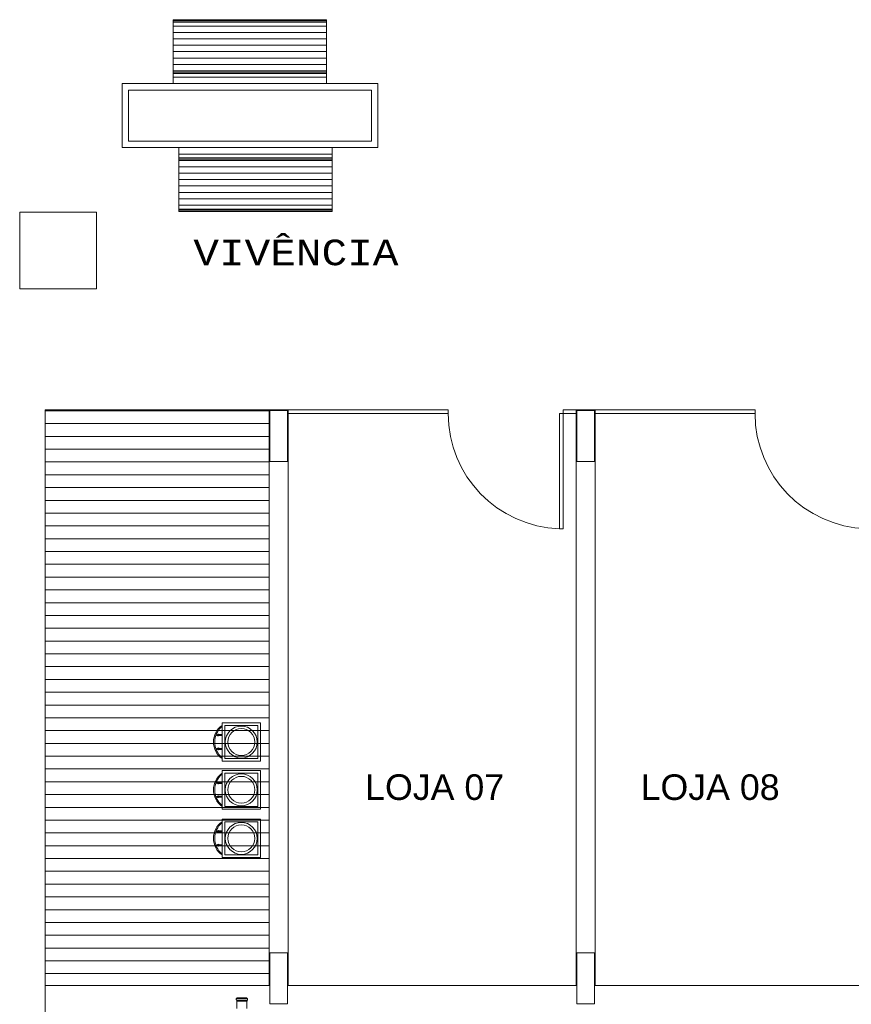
# Model space of a CAD drawing. Header units: feet. Extents: x 8 to 127, y 6 to 90.
# Tile 329 of 538: x 44.22 to 47.47, y 52.23 to 56.07. Entities that reach past the tile are written whole.
import ezdxf

# ---------------------------------------------------------------- set-up
doc = ezdxf.new("R2010")
doc.units = ezdxf.units.FT
doc.header["$MEASUREMENT"] = 0
doc.linetypes.add('HIDDENX2', pattern=[1.905, 1.27, -0.635])
for name, color, linetype in [('Alvenaria', 7, 'Continuous'), ('FINA', 7, 'Continuous'), ('madeira', 35, 'Continuous'), ('MOBILIARIO', 250, 'Continuous'), ('MOBILIÁRIO 01', 250, 'Continuous'), ('MOBILIÁRIO_LAYOUT', 250, 'Continuous'), ('MOVEIS', 250, 'Continuous'), ('Projeção', 252, 'HIDDENX2'), ('texto', 7, 'Continuous'), ('VIDRO', 252, 'Continuous')]:
    doc.layers.add(name, color=color, linetype=linetype)
doc.layers.add('Simbolos', color=5, linetype='Continuous', lineweight=20)
doc.layers.add('Simbolos_int', color=53, linetype='Continuous', lineweight=15)
doc.styles.add('Arial', font='arial.ttf')
doc.styles.add('CourierNew', font='cour.ttf')

msp = doc.modelspace()

# ---------------------------------------------------------------- linework, layer by layer
at = {"layer": 'Alvenaria', "lineweight": 5}
for p, q in [((45.1902, 52.3), (45.1902, 54.55)), ((45.1902, 54.55), (45.2652, 54.55)), ((45.2652, 54.55), (45.2652, 52.3)), ((46.3902, 52.3), (46.3902, 54.55)), ((46.3902, 54.55), (46.4652, 54.55)), ((46.4652, 54.55), (46.4652, 52.3)), ((44.3152, 52.15), (44.3152, 52.3)), ((44.3152, 52.3), (45.1902, 52.3)), ((45.2652, 52.3), (46.3902, 52.3)), ((46.4652, 52.3), (47.5902, 52.3))]:
    msp.add_line(p, q, dxfattribs=at)
at = {"layer": 'FINA', "linetype": 'Continuous', "lineweight": 5}
for p, q in [((44.5151, 55.3227), (44.2151, 55.3227)), ((44.2151, 55.3227), (44.2151, 55.0227)), ((44.5151, 55.0227), (44.5151, 55.3227)), ((44.2151, 55.0227), (44.5151, 55.0227)), ((45.2627, 54.5476), (45.1927, 54.5476)), ((45.1927, 54.5476), (45.1927, 54.3476)), ((45.2627, 54.3476), (45.2627, 54.5476)), ((46.4627, 54.5476), (46.3927, 54.5476)), ((46.3927, 54.5476), (46.3927, 54.3476)), ((46.4627, 54.3476), (46.4627, 54.5476)), ((45.1927, 54.3476), (45.2627, 54.3476)), ((46.3927, 54.3476), (46.4627, 54.3476)), ((45.2627, 52.4276), (45.1927, 52.4276)), ((45.1927, 52.4276), (45.1927, 52.2276)), ((45.2627, 52.2276), (45.2627, 52.4276)), ((46.4627, 52.4276), (46.3927, 52.4276)), ((46.3927, 52.4276), (46.3927, 52.2276)), ((46.4627, 52.2276), (46.4627, 52.4276)), ((45.1927, 52.2276), (45.2627, 52.2276)), ((46.3927, 52.2276), (46.4627, 52.2276))]:
    msp.add_line(p, q, dxfattribs=at)
at = {"layer": 'madeira', "lineweight": 5}
for p, q in [((45.1902, 54.55), (44.3152, 54.55)), ((44.3152, 54.55), (44.3152, 52.3))]:
    msp.add_line(p, q, dxfattribs=at)
at = {"layer": 'madeira', "linetype": 'Continuous', "lineweight": 5}
for p, q in [((44.3152, 54.5461), (45.1902, 54.5461)), ((44.3152, 54.4961), (45.1902, 54.4961)), ((44.3152, 54.4461), (45.1902, 54.4461)), ((44.3152, 54.3961), (45.1902, 54.3961)), ((44.3152, 54.3461), (45.1902, 54.3461)), ((44.3152, 54.2961), (45.1902, 54.2961)), ((44.3152, 54.2461), (45.1902, 54.2461)), ((44.3152, 54.1961), (45.1902, 54.1961)), ((44.3152, 54.1461), (45.1902, 54.1461)), ((44.3152, 54.0961), (45.1902, 54.0961)), ((44.3152, 54.0461), (45.1902, 54.0461)), ((44.3152, 53.9961), (45.1902, 53.9961)), ((44.3152, 53.9461), (45.1902, 53.9461)), ((44.3152, 53.8961), (45.1902, 53.8961)), ((44.3152, 53.8461), (45.1902, 53.8461)), ((44.3152, 53.7961), (45.1902, 53.7961)), ((44.3152, 53.7461), (45.1902, 53.7461)), ((44.3152, 53.6961), (45.1902, 53.6961)), ((44.3152, 53.6461), (45.1902, 53.6461)), ((44.3152, 53.5961), (45.1902, 53.5961)), ((44.3152, 53.5461), (45.1902, 53.5461)), ((44.3152, 53.4961), (45.1902, 53.4961)), ((44.3152, 53.4461), (45.1902, 53.4461)), ((44.3152, 53.3961), (45.1902, 53.3961)), ((44.3152, 53.3461), (45.1902, 53.3461)), ((44.3152, 53.2961), (45.1902, 53.2961)), ((44.3152, 53.2461), (45.1902, 53.2461)), ((44.3152, 53.1961), (45.1902, 53.1961)), ((44.3152, 53.1461), (45.1902, 53.1461)), ((44.3152, 53.0961), (45.1902, 53.0961)), ((44.3152, 53.0461), (45.1902, 53.0461)), ((44.3152, 52.9961), (45.1902, 52.9961)), ((44.3152, 52.9461), (45.1902, 52.9461)), ((44.3152, 52.8961), (45.1902, 52.8961)), ((44.3152, 52.8461), (45.1902, 52.8461)), ((44.3152, 52.7961), (45.1902, 52.7961)), ((44.3152, 52.7461), (45.1902, 52.7461)), ((44.3152, 52.6961), (45.1902, 52.6961)), ((44.3152, 52.6461), (45.1902, 52.6461)), ((44.3152, 52.5961), (45.1902, 52.5961)), ((44.3152, 52.5461), (45.1902, 52.5461)), ((44.3152, 52.4961), (45.1902, 52.4961)), ((44.3152, 52.4461), (45.1902, 52.4461)), ((44.3152, 52.3961), (45.1902, 52.3961)), ((44.3152, 52.3461), (45.1902, 52.3461))]:
    msp.add_line(p, q, dxfattribs=at)
at = {"layer": 'MOBILIARIO', "lineweight": 5}
for p, q in [((45.4152, 56.0749), (44.8152, 56.0749)), ((44.8152, 56.0749), (44.8152, 55.8249)), ((45.4152, 55.8249), (45.4152, 56.0749)), ((45.4152, 56.0699), (44.8152, 56.0699)), ((45.4152, 56.0649), (44.8152, 56.0649)), ((45.4152, 56.0499), (44.8152, 56.0499)), ((45.4152, 56.0249), (44.8152, 56.0249)), ((45.4152, 55.9999), (44.8152, 55.9999)), ((45.4152, 55.9749), (44.8152, 55.9749)), ((45.4152, 55.9499), (44.8152, 55.9499)), ((45.4152, 55.9249), (44.8152, 55.9249)), ((45.4152, 55.8999), (44.8152, 55.8999)), ((44.8152, 55.8749), (45.4152, 55.8749)), ((44.8152, 55.8699), (45.4152, 55.8699)), ((44.8152, 55.8649), (45.4152, 55.8649)), ((44.8152, 55.8499), (45.4152, 55.8499)), ((44.8152, 55.8249), (45.4152, 55.8249)), ((45.4368, 55.5749), (44.8368, 55.5749)), ((44.8368, 55.5749), (44.8368, 55.3249)), ((45.4368, 55.3249), (45.4368, 55.5749)), ((45.4368, 55.5499), (44.8368, 55.5499)), ((45.4368, 55.5349), (44.8368, 55.5349)), ((45.4368, 55.5299), (44.8368, 55.5299)), ((45.4368, 55.5249), (44.8368, 55.5249)), ((44.8368, 55.4999), (45.4368, 55.4999)), ((44.8368, 55.4749), (45.4368, 55.4749)), ((44.8368, 55.4499), (45.4368, 55.4499)), ((44.8368, 55.4249), (45.4368, 55.4249)), ((44.8368, 55.3999), (45.4368, 55.3999)), ((44.8368, 55.3749), (45.4368, 55.3749)), ((44.8368, 55.3499), (45.4368, 55.3499)), ((44.8368, 55.3349), (45.4368, 55.3349)), ((44.8368, 55.3299), (45.4368, 55.3299)), ((44.8368, 55.3249), (45.4368, 55.3249))]:
    msp.add_line(p, q, dxfattribs=at)
at = {"layer": 'MOBILIÁRIO 01', "lineweight": 5}
for p, q in [((45.6152, 55.8249), (44.6152, 55.8249)), ((44.6152, 55.8249), (44.6152, 55.5749)), ((45.6152, 55.5749), (45.6152, 55.8249)), ((45.5902, 55.7999), (44.6402, 55.7999)), ((44.6402, 55.7999), (44.6402, 55.5999)), ((45.5902, 55.5999), (45.5902, 55.7999)), ((44.6152, 55.5749), (45.6152, 55.5749)), ((44.6402, 55.5999), (45.5902, 55.5999))]:
    msp.add_line(p, q, dxfattribs=at)
at = {"layer": 'MOBILIÁRIO_LAYOUT', "lineweight": 5}
for p, q in [((44.9919, 53.2796), (44.9882, 53.2796)), ((44.9919, 53.2771), (44.9884, 53.2771)), ((45.0065, 53.2765), (44.9949, 53.2765)), ((45.0065, 53.2805), (44.995, 53.2805)), ((45.0065, 53.2265), (44.995, 53.2265)), ((44.9919, 53.2256), (44.9882, 53.2256)), ((44.9919, 53.2231), (44.9884, 53.2231)), ((45.0065, 53.2225), (44.9949, 53.2225)), ((44.9919, 53.0928), (44.9882, 53.0928)), ((44.9919, 53.0903), (44.9884, 53.0903)), ((45.0065, 53.0897), (44.9949, 53.0897)), ((45.0065, 53.0937), (44.995, 53.0937)), ((44.9919, 53.0388), (44.9882, 53.0388)), ((44.9919, 53.0363), (44.9884, 53.0363)), ((45.0065, 53.0357), (44.9949, 53.0357)), ((45.0065, 53.0397), (44.995, 53.0397)), ((44.9919, 52.9031), (44.9882, 52.9031)), ((44.9919, 52.9007), (44.9884, 52.9007)), ((45.0065, 52.9), (44.9949, 52.9)), ((45.0065, 52.9041), (44.995, 52.9041)), ((44.9919, 52.8491), (44.9882, 52.8491)), ((44.9919, 52.8466), (44.9884, 52.8466)), ((45.0065, 52.846), (44.9949, 52.846)), ((45.0065, 52.85), (44.995, 52.85))]:
    msp.add_line(p, q, dxfattribs=at)
for centre, radius in [((45.0815, 53.2515), 0.0625), ((45.0815, 53.2515), 0.0525), ((45.0815, 53.0647), 0.0625), ((45.0815, 53.0647), 0.0525), ((45.0815, 52.875), 0.0625), ((45.0815, 52.875), 0.0525)]:
    msp.add_circle(centre, radius, dxfattribs=at)
for centre, radius, start, end in [((45.0518, 53.2515), 0.0793, 124.9159, 235.0841), ((45.0568, 53.2515), 0.0793, 129.3976, 230.6024), ((44.9873, 53.2783), 0.0016, 54.8392, 313.228), ((44.9919, 53.2786), 0.00364, 203.4775, 163.8077), ((44.9911, 53.2784), 0.0015, 304.9551, 55.0449), ((44.9873, 53.2243), 0.0016, 54.8392, 313.228), ((44.9919, 53.2246), 0.00364, 203.4775, 163.8077), ((44.9911, 53.2244), 0.0015, 304.9551, 55.0449), ((45.0518, 53.0647), 0.0793, 124.9159, 235.0841), ((45.0568, 53.0647), 0.0793, 129.3976, 230.6024), ((44.9873, 53.0915), 0.0016, 54.8392, 313.228), ((44.9919, 53.0918), 0.00364, 203.4775, 163.8077), ((44.9911, 53.0916), 0.0015, 304.9551, 55.0449), ((44.9873, 53.0375), 0.0016, 54.8392, 313.228), ((44.9919, 53.0378), 0.00364, 203.4775, 163.8077), ((44.9911, 53.0376), 0.0015, 304.9551, 55.0449), ((45.0518, 52.875), 0.0793, 124.9159, 235.0841), ((45.0568, 52.875), 0.0793, 129.3976, 230.6024), ((44.9873, 52.9018), 0.0016, 54.8392, 313.228), ((44.9919, 52.9021), 0.00364, 203.4775, 163.8077), ((44.9911, 52.9019), 0.0015, 304.9551, 55.0449), ((44.9873, 52.8478), 0.0016, 54.8392, 313.228), ((44.9919, 52.8481), 0.00364, 203.4775, 163.8077), ((44.9911, 52.8479), 0.0015, 304.9551, 55.0449)]:
    msp.add_arc(centre, radius, start, end, dxfattribs=at)
at = {"layer": 'MOVEIS', "lineweight": 5}
for p, q in [((45.0065, 53.1765), (45.0065, 53.3265)), ((45.0065, 53.3265), (45.1565, 53.3265)), ((45.0165, 53.3165), (45.1465, 53.3165)), ((45.0165, 53.1865), (45.0165, 53.3165)), ((45.1465, 53.3165), (45.1465, 53.1865)), ((45.1565, 53.3265), (45.1565, 53.1765)), ((45.1565, 53.1765), (45.0065, 53.1765)), ((45.1465, 53.1865), (45.0165, 53.1865)), ((45.0065, 52.9897), (45.0065, 53.1397)), ((45.0065, 53.1397), (45.1565, 53.1397)), ((45.0165, 53.1297), (45.1465, 53.1297)), ((45.0165, 52.9997), (45.0165, 53.1297)), ((45.1465, 53.1297), (45.1465, 52.9997)), ((45.1565, 53.1397), (45.1565, 52.9897)), ((45.1465, 52.9997), (45.0165, 52.9997)), ((45.1565, 52.9897), (45.0065, 52.9897)), ((45.0065, 52.8), (45.0065, 52.95)), ((45.0065, 52.95), (45.1565, 52.95)), ((45.0165, 52.94), (45.1465, 52.94)), ((45.0165, 52.81), (45.0165, 52.94)), ((45.1465, 52.94), (45.1465, 52.81)), ((45.1565, 52.95), (45.1565, 52.8)), ((45.1465, 52.81), (45.0165, 52.81)), ((45.1565, 52.8), (45.0065, 52.8))]:
    msp.add_line(p, q, dxfattribs=at)
at = {"layer": 'Projeção', "lineweight": 5}
for centre in [(46.3402, 54.535), (47.5402, 54.535)]:
    msp.add_arc(centre, 0.45, 180, 268.0898, dxfattribs=at)
at = {"layer": 'Simbolos'}
for p, q in [((45.0618, 52.2484), (45.0617, 52.2483)), ((45.0617, 52.2483), (45.0617, 52.2482)), ((45.0617, 52.2482), (45.0617, 52.2482)), ((45.0617, 52.2482), (45.0617, 52.2481)), ((45.0617, 52.2481), (45.0617, 52.2437)), ((45.0617, 52.2437), (45.0617, 52.2436)), ((45.0617, 52.2436), (45.0617, 52.2436)), ((45.0617, 52.2436), (45.0618, 52.2435)), ((45.0619, 52.2485), (45.0618, 52.2484)), ((45.0618, 52.2484), (45.0618, 52.2484)), ((45.0618, 52.2435), (45.0618, 52.2434)), ((45.0618, 52.2434), (45.0619, 52.2434)), ((45.062, 52.2486), (45.0619, 52.2485)), ((45.0619, 52.2485), (45.0619, 52.2485)), ((45.0619, 52.2434), (45.0619, 52.2433)), ((45.0619, 52.2433), (45.062, 52.2433)), ((45.0621, 52.2486), (45.062, 52.2486)), ((45.062, 52.2433), (45.0621, 52.2432)), ((45.0636, 52.249), (45.0621, 52.2486)), ((45.0621, 52.2432), (45.0622, 52.2432)), ((45.0634, 52.2431), (45.0622, 52.2432)), ((45.0635, 52.2431), (45.0634, 52.2431)), ((45.0636, 52.243), (45.0635, 52.2431)), ((45.0635, 52.2431), (45.0635, 52.2431)), ((45.0636, 52.249), (45.0636, 52.249)), ((45.0636, 52.249), (45.0637, 52.249)), ((45.0637, 52.243), (45.0636, 52.243)), ((45.0637, 52.249), (45.0638, 52.2491)), ((45.0637, 52.2429), (45.0637, 52.243)), ((45.0638, 52.2429), (45.0637, 52.2429)), ((45.0638, 52.2491), (45.0639, 52.2492)), ((45.0638, 52.2491), (45.0638, 52.2491)), ((45.0638, 52.2428), (45.0638, 52.2429)), ((45.0638, 52.2427), (45.0638, 52.2428)), ((45.0638, 52.2426), (45.0638, 52.2427)), ((45.0638, 52.2426), (45.0638, 52.2383)), ((45.0638, 52.2383), (45.064, 52.2382)), ((45.0639, 52.2517), (45.1037, 52.2517)), ((45.0639, 52.2517), (45.0639, 52.2495)), ((45.0639, 52.2494), (45.0639, 52.2495)), ((45.0639, 52.2493), (45.0639, 52.2494)), ((45.0639, 52.2492), (45.0639, 52.2493)), ((45.0639, 52.2493), (45.0639, 52.2493)), ((45.064, 52.2382), (45.064, 52.21)), ((45.1037, 52.2517), (45.1037, 52.2495)), ((45.1037, 52.2495), (45.1038, 52.2494)), ((45.1038, 52.2383), (45.1037, 52.2382)), ((45.1037, 52.2382), (45.1037, 52.21)), ((45.1038, 52.2494), (45.1038, 52.2493)), ((45.1038, 52.2493), (45.1038, 52.2493)), ((45.1038, 52.2493), (45.1038, 52.2492)), ((45.1038, 52.2492), (45.1039, 52.2491)), ((45.1039, 52.2427), (45.1038, 52.2426)), ((45.1038, 52.2426), (45.1038, 52.2383)), ((45.1039, 52.2491), (45.1039, 52.2491)), ((45.1039, 52.2491), (45.104, 52.249)), ((45.104, 52.2429), (45.1039, 52.2429)), ((45.1039, 52.2429), (45.1039, 52.2428)), ((45.1039, 52.2428), (45.1039, 52.2427)), ((45.104, 52.249), (45.104, 52.249)), ((45.104, 52.249), (45.1041, 52.249)), ((45.1041, 52.243), (45.104, 52.243)), ((45.104, 52.243), (45.104, 52.2429)), ((45.1041, 52.249), (45.1056, 52.2486)), ((45.1042, 52.2431), (45.1041, 52.2431)), ((45.1041, 52.2431), (45.1041, 52.243)), ((45.1043, 52.2431), (45.1042, 52.2431)), ((45.1043, 52.2431), (45.1055, 52.2432)), ((45.1055, 52.2432), (45.1056, 52.2432)), ((45.1057, 52.2486), (45.1056, 52.2486)), ((45.1056, 52.2432), (45.1057, 52.2433)), ((45.1058, 52.2485), (45.1057, 52.2486)), ((45.1057, 52.2433), (45.1058, 52.2433)), ((45.1059, 52.2484), (45.1058, 52.2485)), ((45.1058, 52.2485), (45.1058, 52.2485)), ((45.1058, 52.2433), (45.1058, 52.2434)), ((45.1058, 52.2434), (45.1059, 52.2434)), ((45.106, 52.2483), (45.1059, 52.2484)), ((45.1059, 52.2484), (45.1059, 52.2484)), ((45.1059, 52.2435), (45.106, 52.2436)), ((45.1059, 52.2434), (45.1059, 52.2435)), ((45.106, 52.2482), (45.106, 52.2483)), ((45.106, 52.2481), (45.106, 52.2482)), ((45.106, 52.2482), (45.106, 52.2482)), ((45.106, 52.2481), (45.106, 52.2437)), ((45.106, 52.2436), (45.106, 52.2437)), ((45.106, 52.2436), (45.106, 52.2436))]:
    msp.add_line(p, q, dxfattribs=at)
at = {"layer": 'Simbolos_int'}
for p, q in [((45.0638, 52.2383), (45.1038, 52.2383)), ((45.0639, 52.2491), (45.1037, 52.2491)), ((45.0639, 52.2431), (45.1037, 52.2431))]:
    msp.add_line(p, q, dxfattribs=at)
at = {"layer": 'VIDRO', "lineweight": 5}
for p, q in [((45.2652, 54.55), (45.8903, 54.55)), ((45.8903, 54.535), (45.2652, 54.535)), ((45.8902, 54.535), (45.8902, 54.55)), ((45.8903, 54.55), (45.8903, 54.535)), ((46.3252, 54.085), (46.3252, 54.535)), ((46.3252, 54.535), (46.3402, 54.535)), ((46.3402, 54.535), (46.3402, 54.55)), ((46.3902, 54.55), (46.3402, 54.55)), ((46.3902, 54.535), (46.3402, 54.535)), ((46.3402, 54.535), (46.3402, 54.085)), ((46.4652, 54.55), (47.0903, 54.55)), ((47.0903, 54.535), (46.4652, 54.535)), ((47.0903, 54.55), (47.0903, 54.535)), ((46.3402, 54.085), (46.3252, 54.085))]:
    msp.add_line(p, q, dxfattribs=at)

# ---------------------------------------------------------------- texts
at = {"layer": 'texto', "lineweight": 5, "char_height": 0.1, "attachment_point": 7, "line_spacing_factor": 0.9}
for s, insert, width, style in [('VIVÊNCIA', (44.8941, 55.1137), 1.680542, 'CourierNew'), ('LOJA 07', (45.5656, 53.0237), 1.087195, 'Arial'), ('LOJA 08', (46.6426, 53.0237), 1.087195, 'Arial')]:
    msp.add_mtext(s, dxfattribs=dict(at, insert=insert, width=width, style=style))

doc.saveas('drawing.dxf')
